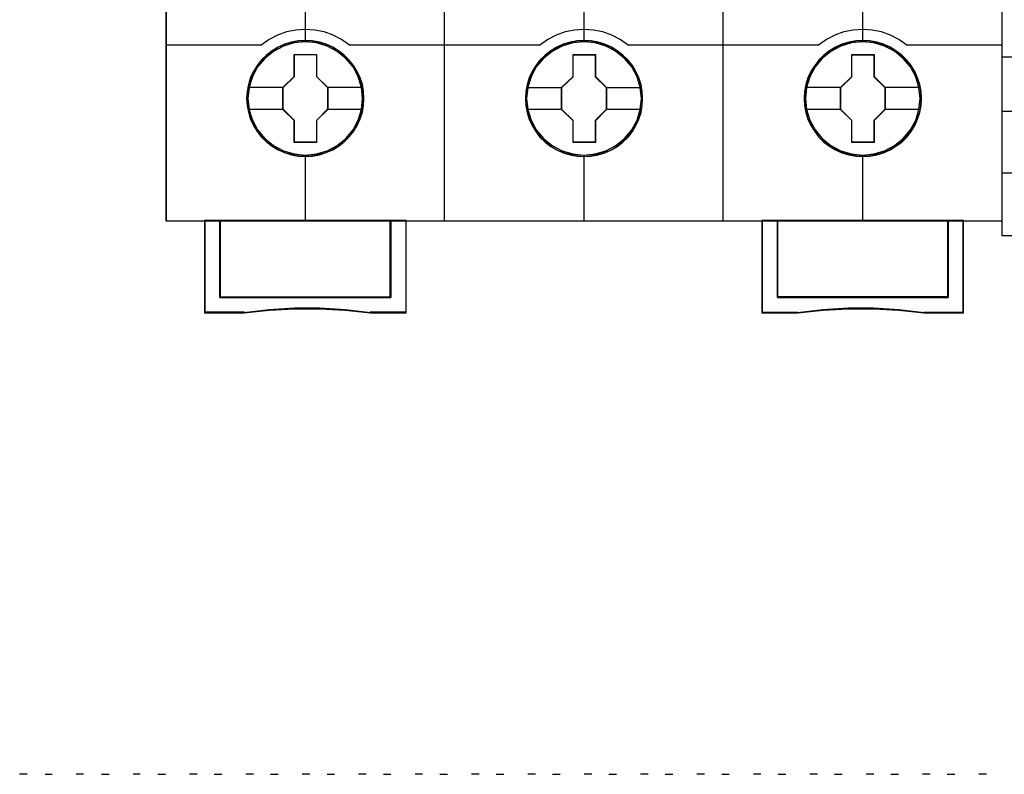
# Model space of a CAD drawing. Header units: millimetres. Extents: x -1290 to 1795, y -4192 to -1311.
# Tile 371 of 656: x 1442 to 1454, y -3700 to -3690. Entities that reach past the tile are written whole.
import ezdxf

# ---------------------------------------------------------------- set-up
doc = ezdxf.new("R2010")
doc.units = ezdxf.units.MM
doc.layers.add('45', color=7, linetype='Continuous')
doc.layers.add('51', color=7, linetype='Continuous')
doc.layers.add('Aparatura', color=7, linetype='Continuous', lineweight=13)
doc.styles.get("Standard").update_dxf_attribs({"font": 'ARIALN.TTF', "width": 0.8})

# ---------------------------------------------------------------- blocks, each defined once
blk = doc.blocks.new('*U212')
at = {"layer": '45', "color": 7}
for points in [[(441.49476, -233.600374), (423.482515, -233.600374), (423.482515, -315.623143), (441.49476, -315.623143), (459.495865, -315.623143), (477.50811, -315.623143), (477.50811, -233.600374), (459.495865, -233.600374), (441.49476, -233.600374)], [(436.278475, -307.712791), (436.256116, -307.260059), (436.183448, -306.812848), (436.026933, -306.3822), (435.848058, -305.968115), (435.613285, -305.576115), (435.333794, -305.228284), (435.003994, -304.908059), (434.635066, -304.632003), (434.266137, -304.389073), (433.83572, -304.201355), (433.405303, -304.074369), (432.946938, -303.991552), (432.494162, -303.969468), (432.035796, -303.991552), (431.594199, -304.074369), (431.147013, -304.201355), (430.733366, -304.389073), (430.342078, -304.632003), (429.984329, -304.908059), (429.648939, -305.228284), (429.386217, -305.576115), (429.140265, -305.968115), (428.939031, -306.3822), (428.821645, -306.812848), (428.732207, -307.260059), (428.698668, -307.712791), (428.732207, -308.160002), (428.821645, -308.601692), (428.939031, -309.03234), (429.140265, -309.446425), (429.386217, -309.838425), (429.648939, -310.197298), (429.984329, -310.517523), (430.342078, -310.793579), (430.733366, -311.025467), (431.147013, -311.207664), (431.594199, -311.345692), (432.035796, -311.43403), (432.494162, -311.456114), (432.946938, -311.43403), (433.405303, -311.345692), (433.83572, -311.207664), (434.266137, -311.025467), (434.635066, -310.793579), (435.003994, -310.517523), (435.333794, -310.197298), (435.613285, -309.838425), (435.848058, -309.446425), (436.026933, -309.03234), (436.183448, -308.601692), (436.256116, -308.160002), (436.278475, -307.712791)], [(436.278475, -307.712791), (436.256116, -307.260059), (436.183448, -306.812848), (436.026933, -306.3822), (435.848058, -305.968115), (435.613285, -305.576115), (435.333794, -305.228284), (435.003994, -304.908059), (434.635066, -304.632003), (434.266137, -304.389073), (433.83572, -304.201355), (433.405303, -304.074369), (432.946938, -303.991552), (432.494162, -303.969468), (432.035796, -303.991552), (431.594199, -304.074369), (431.147013, -304.201355), (430.733366, -304.389073), (430.342078, -304.632003), (429.984329, -304.908059), (429.648939, -305.228284), (429.386217, -305.576115), (429.140265, -305.968115), (428.939031, -306.3822), (428.821645, -306.812848), (428.732207, -307.260059), (428.698668, -307.712791), (428.732207, -308.160002), (428.821645, -308.601692), (428.939031, -309.03234), (429.140265, -309.446425), (429.386217, -309.838425), (429.648939, -310.197298), (429.984329, -310.517523), (430.342078, -310.793579), (430.733366, -311.025467), (431.147013, -311.207664), (431.594199, -311.345692), (432.035796, -311.43403), (432.494162, -311.456114), (432.946938, -311.43403), (433.405303, -311.345692), (433.83572, -311.207664), (434.266137, -311.025467), (434.635066, -310.793579), (435.003994, -310.517523), (435.333794, -310.197298), (435.613285, -309.838425), (435.848058, -309.446425), (436.026933, -309.03234), (436.183448, -308.601692), (436.256116, -308.160002), (436.278475, -307.712791)], [(454.279844, -307.71811), (454.257484, -307.270907), (454.184814, -306.823703), (454.028294, -306.387542), (453.849415, -305.973465), (453.614635, -305.586993), (453.335136, -305.233648), (453.005326, -304.913428), (452.641977, -304.637377), (452.267448, -304.394452), (451.837019, -304.212258), (451.40659, -304.079753), (450.948211, -303.996938), (450.495422, -303.974854), (450.042632, -303.996938), (449.595433, -304.079753), (449.148234, -304.212258), (448.734575, -304.394452), (448.343276, -304.637377), (447.985517, -304.913428), (447.650117, -305.233648), (447.387388, -305.586993), (447.141428, -305.973465), (446.945779, -306.387542), (446.822799, -306.823703), (446.733359, -307.270907), (446.705409, -307.71811), (446.733359, -308.170834), (446.822799, -308.606995), (446.945779, -309.037635), (447.141428, -309.451712), (447.387388, -309.843705), (447.650117, -310.202572), (447.985517, -310.522791), (448.343276, -310.804363), (448.734575, -311.030726), (449.148234, -311.21844), (449.595433, -311.350945), (450.042632, -311.439282), (450.495422, -311.466887), (450.948211, -311.439282), (451.40659, -311.350945), (451.837019, -311.21844), (452.267448, -311.030726), (452.641977, -310.804363), (453.005326, -310.522791), (453.335136, -310.202572), (453.614635, -309.843705), (453.849415, -309.451712), (454.028294, -309.037635), (454.184814, -308.606995), (454.257484, -308.170834), (454.279844, -307.71811)], [(454.279844, -307.71811), (454.257484, -307.270907), (454.184814, -306.823703), (454.028294, -306.387542), (453.849415, -305.973465), (453.614635, -305.586993), (453.335136, -305.233648), (453.005326, -304.913428), (452.641977, -304.637377), (452.267448, -304.394452), (451.837019, -304.212258), (451.40659, -304.079753), (450.948211, -303.996938), (450.495422, -303.974854), (450.042632, -303.996938), (449.595433, -304.079753), (449.148234, -304.212258), (448.734575, -304.394452), (448.343276, -304.637377), (447.985517, -304.913428), (447.650117, -305.233648), (447.387388, -305.586993), (447.141428, -305.973465), (446.945779, -306.387542), (446.822799, -306.823703), (446.733359, -307.270907), (446.705409, -307.71811), (446.733359, -308.170834), (446.822799, -308.606995), (446.945779, -309.037635), (447.141428, -309.451712), (447.387388, -309.843705), (447.650117, -310.202572), (447.985517, -310.522791), (448.343276, -310.804363), (448.734575, -311.030726), (449.148234, -311.21844), (449.595433, -311.350945), (450.042632, -311.439282), (450.495422, -311.466887), (450.948211, -311.439282), (451.40659, -311.350945), (451.837019, -311.21844), (452.267448, -311.030726), (452.641977, -310.804363), (453.005326, -310.522791), (453.335136, -310.202572), (453.614635, -309.843705), (453.849415, -309.451712), (454.028294, -309.037635), (454.184814, -308.606995), (454.257484, -308.170834), (454.279844, -307.71811)], [(472.286585, -307.718177), (472.26422, -307.265445), (472.191535, -306.818234), (472.034983, -306.387586), (471.856066, -305.973501), (471.621238, -305.581501), (471.34168, -305.23367), (471.011803, -304.913445), (470.642787, -304.637389), (470.273771, -304.394459), (469.843253, -304.206741), (469.412734, -304.079755), (468.95426, -303.996938), (468.501377, -303.974854), (468.042903, -303.996938), (467.601202, -304.079755), (467.15391, -304.206741), (466.740165, -304.394459), (466.348785, -304.637389), (465.990952, -304.913445), (465.655483, -305.23367), (465.392699, -305.581501), (465.146688, -305.973501), (464.945407, -306.387586), (464.827993, -306.818234), (464.738534, -307.265445), (464.704987, -307.718177), (464.738534, -308.165388), (464.827993, -308.607078), (464.945407, -309.037726), (465.146688, -309.451811), (465.392699, -309.843811), (465.655483, -310.202684), (465.990952, -310.522909), (466.348785, -310.798965), (466.740165, -311.030853), (467.15391, -311.21305), (467.601202, -311.351078), (468.042903, -311.439416), (468.501377, -311.461501), (468.95426, -311.439416), (469.412734, -311.351078), (469.843253, -311.21305), (470.273771, -311.030853), (470.642787, -310.798965), (471.011803, -310.522909), (471.34168, -310.202684), (471.621238, -309.843811), (471.856066, -309.451811), (472.034983, -309.037726), (472.191535, -308.607078), (472.26422, -308.165388), (472.286585, -307.718177)], [(472.286585, -307.718177), (472.26422, -307.265445), (472.191535, -306.818234), (472.034983, -306.387586), (471.856066, -305.973501), (471.621238, -305.581501), (471.34168, -305.23367), (471.011803, -304.913445), (470.642787, -304.637389), (470.273771, -304.394459), (469.843253, -304.206741), (469.412734, -304.079755), (468.95426, -303.996938), (468.501377, -303.974854), (468.042903, -303.996938), (467.601202, -304.079755), (467.15391, -304.206741), (466.740165, -304.394459), (466.348785, -304.637389), (465.990952, -304.913445), (465.655483, -305.23367), (465.392699, -305.581501), (465.146688, -305.973501), (464.945407, -306.387586), (464.827993, -306.818234), (464.738534, -307.265445), (464.704987, -307.718177), (464.738534, -308.165388), (464.827993, -308.607078), (464.945407, -309.037726), (465.146688, -309.451811), (465.392699, -309.843811), (465.655483, -310.202684), (465.990952, -310.522909), (466.348785, -310.798965), (466.740165, -311.030853), (467.15391, -311.21305), (467.601202, -311.351078), (468.042903, -311.439416), (468.501377, -311.461501), (468.95426, -311.439416), (469.412734, -311.351078), (469.843253, -311.21305), (470.273771, -311.030853), (470.642787, -310.798965), (471.011803, -310.522909), (471.34168, -310.202684), (471.621238, -309.843811), (471.856066, -309.451811), (472.034983, -309.037726), (472.191535, -308.607078), (472.26422, -308.165388), (472.286585, -307.718177)], [(436.262359, -307.712791), (436.24009, -307.262013), (436.167714, -306.816732), (436.011827, -306.387943), (435.833671, -305.975646), (435.599841, -305.585338), (435.321472, -305.239009), (434.992997, -304.920166), (434.62555, -304.645301), (434.258103, -304.40342), (433.829415, -304.216512), (433.400726, -304.090075), (432.944201, -304.007615), (432.493244, -303.985626), (432.036719, -304.007615), (431.596896, -304.090075), (431.151505, -304.216512), (430.739519, -304.40342), (430.349803, -304.645301), (429.993491, -304.920166), (429.659448, -305.239009), (429.397781, -305.585338), (429.152817, -305.975646), (428.952391, -306.387943), (428.835476, -306.816732), (428.746398, -307.262013), (428.712994, -307.712791), (428.746398, -308.158072), (428.835476, -308.597855), (428.952391, -309.026644), (429.152817, -309.438941), (429.397781, -309.829249), (429.659448, -310.186573), (429.993491, -310.505416), (430.349803, -310.780281), (430.739519, -311.011167), (431.151505, -311.192578), (431.596896, -311.33001), (432.036719, -311.417967), (432.493244, -311.439956), (432.944201, -311.417967), (433.400726, -311.33001), (433.829415, -311.192578), (434.258103, -311.011167), (434.62555, -310.780281), (434.992997, -310.505416), (435.321472, -310.186573), (435.599841, -309.829249), (435.833671, -309.438941), (436.011827, -309.026644), (436.167714, -308.597855), (436.24009, -308.158072), (436.262359, -307.712791)], [(454.263728, -307.719019), (454.241458, -307.273637), (454.16908, -306.828256), (454.013189, -306.393872), (453.835029, -305.981482), (453.601193, -305.596584), (453.322817, -305.244678), (452.994333, -304.925763), (452.632444, -304.650836), (452.25942, -304.408901), (451.83072, -304.227449), (451.402021, -304.095484), (450.945484, -304.013006), (450.494515, -303.991012), (450.043546, -304.013006), (449.598144, -304.095484), (449.152742, -304.227449), (448.740745, -304.408901), (448.351019, -304.650836), (447.994697, -304.925763), (447.660646, -305.244678), (447.398972, -305.596584), (447.154001, -305.981482), (446.959138, -306.393872), (446.836652, -306.828256), (446.747572, -307.273637), (446.719734, -307.719019), (446.747572, -308.169898), (446.836652, -308.604283), (446.959138, -309.033168), (447.154001, -309.445559), (447.398972, -309.835955), (447.660646, -310.193359), (447.994697, -310.512274), (448.351019, -310.7927), (448.740745, -311.01814), (449.152742, -311.20509), (449.598144, -311.337055), (450.043546, -311.425031), (450.494515, -311.452524), (450.945484, -311.425031), (451.402021, -311.337055), (451.83072, -311.20509), (452.25942, -311.01814), (452.632444, -310.7927), (452.994333, -310.512274), (453.322817, -310.193359), (453.601193, -309.835955), (453.835029, -309.445559), (454.013189, -309.033168), (454.16908, -308.604283), (454.241458, -308.169898), (454.263728, -307.719019)], [(472.270469, -307.718177), (472.248199, -307.267399), (472.175823, -306.822118), (472.019937, -306.393329), (471.841781, -305.981032), (471.607951, -305.590724), (471.329582, -305.244395), (471.001106, -304.925552), (470.633659, -304.650687), (470.266212, -304.408806), (469.837524, -304.221898), (469.408836, -304.095461), (468.952311, -304.013001), (468.501353, -303.991012), (468.044828, -304.013001), (467.605005, -304.095461), (467.159615, -304.221898), (466.747629, -304.408806), (466.357913, -304.650687), (466.0016, -304.925552), (465.667558, -305.244395), (465.405891, -305.590724), (465.160926, -305.981032), (464.960501, -306.393329), (464.843586, -306.822118), (464.754508, -307.267399), (464.721103, -307.718177), (464.754508, -308.163458), (464.843586, -308.603241), (464.960501, -309.03203), (465.160926, -309.444327), (465.405891, -309.834635), (465.667558, -310.191959), (466.0016, -310.510802), (466.357913, -310.785667), (466.747629, -311.016553), (467.159615, -311.197964), (467.605005, -311.335396), (468.044828, -311.423353), (468.501353, -311.445342), (468.952311, -311.423353), (469.408836, -311.335396), (469.837524, -311.197964), (470.266212, -311.016553), (470.633659, -310.785667), (471.001106, -310.510802), (471.329582, -310.191959), (471.607951, -309.834635), (471.841781, -309.444327), (472.019937, -309.03203), (472.175823, -308.603241), (472.248199, -308.163458), (472.270469, -307.718177)], [(431.778525, -304.865352), (433.220629, -304.865352), (433.220629, -306.291944), (433.941681, -306.994181), (433.941681, -308.415243), (433.220629, -309.134069), (433.220629, -310.544072), (431.778525, -310.544072), (431.778525, -309.134069), (431.046206, -308.415243), (431.046206, -306.994181), (431.778525, -306.291944), (431.778525, -304.865352)], [(431.778525, -304.865352), (433.220629, -304.865352), (433.220629, -304.865352), (433.220629, -306.291944), (433.220629, -306.291944), (433.941681, -306.994181), (433.941681, -306.994181), (433.941681, -308.415243), (433.941681, -308.415243), (433.220629, -309.134069), (433.220629, -309.134069), (433.220629, -310.544072), (433.220629, -310.544072), (431.778525, -310.544072), (431.778525, -310.544072), (431.778525, -309.134069), (431.778525, -309.134069), (431.046206, -308.415243), (431.046206, -308.415243), (431.046206, -306.994181), (431.046206, -306.994181), (431.778525, -306.291944), (431.778525, -306.291944), (431.778525, -304.865352), (431.778525, -304.865352)], [(431.786488, -304.88151), (433.21254, -304.88151), (433.21254, -306.299983), (433.925565, -306.998224), (433.925565, -308.4112), (433.21254, -309.125934), (433.21254, -310.527914), (431.786488, -310.527914), (431.786488, -309.125934), (431.062322, -308.4112), (431.062322, -306.998224), (431.786488, -306.299983), (431.786488, -304.88151)], [(449.78507, -304.876124), (451.226283, -304.876124), (451.226283, -306.297186), (451.941259, -307.004953), (451.941259, -308.426015), (451.226283, -309.144841), (451.226283, -310.554844), (449.78507, -310.554844), (449.78507, -309.144841), (449.047575, -308.426015), (449.047575, -307.004953), (449.78507, -306.297186), (449.78507, -304.876124)], [(449.78507, -304.876124), (451.226283, -304.876124), (451.226283, -304.876124), (451.226283, -306.297186), (451.226283, -306.297186), (451.941259, -307.004953), (451.941259, -307.004953), (451.941259, -308.426015), (451.941259, -308.426015), (451.226283, -309.144841), (451.226283, -309.144841), (451.226283, -310.554844), (451.226283, -310.554844), (449.78507, -310.554844), (449.78507, -310.554844), (449.78507, -309.144841), (449.78507, -309.144841), (449.047575, -308.426015), (449.047575, -308.426015), (449.047575, -307.004953), (449.047575, -307.004953), (449.78507, -306.297186), (449.78507, -306.297186), (449.78507, -304.876124), (449.78507, -304.876124)], [(449.793428, -304.892282), (451.219479, -304.892282), (451.219479, -306.305258), (451.926934, -307.008996), (451.926934, -308.421972), (451.219479, -309.136707), (451.219479, -310.538686), (449.793428, -310.538686), (449.793428, -309.136707), (449.063691, -308.421972), (449.063691, -307.008996), (449.793428, -306.305258), (449.793428, -304.892282)], [(467.786181, -304.876124), (469.227394, -304.876124), (469.227394, -306.297222), (469.948, -306.999477), (469.948, -308.420575), (469.227394, -309.139419), (469.227394, -310.549458), (467.786181, -310.549458), (467.786181, -309.139419), (467.054316, -308.420575), (467.054316, -306.999477), (467.786181, -306.297222), (467.786181, -304.876124)], [(467.786181, -304.876124), (469.227394, -304.876124), (469.227394, -304.876124), (469.227394, -306.297222), (469.227394, -306.297222), (469.948, -306.999477), (469.948, -306.999477), (469.948, -308.420575), (469.948, -308.420575), (469.227394, -309.139419), (469.227394, -309.139419), (469.227394, -310.549458), (469.227394, -310.549458), (467.786181, -310.549458), (467.786181, -310.549458), (467.786181, -309.139419), (467.786181, -309.139419), (467.054316, -308.420575), (467.054316, -308.420575), (467.054316, -306.999477), (467.054316, -306.999477), (467.786181, -306.297222), (467.786181, -306.297222), (467.786181, -304.876124), (467.786181, -304.876124)], [(467.794598, -304.892282), (469.220649, -304.892282), (469.220649, -306.305286), (469.933675, -307.00354), (469.933675, -308.416544), (469.220649, -309.131293), (469.220649, -310.5333), (467.794598, -310.5333), (467.794598, -309.131293), (467.070431, -308.416544), (467.070431, -307.00354), (467.794598, -306.305286), (467.794598, -304.892282)], [(438.006628, -320.554529), (426.980843, -320.554529), (426.980843, -315.590826), (425.98763, -315.590826), (425.98763, -321.555009), (428.537622, -321.555009), (430.161358, -321.378128), (431.796254, -321.289688), (433.431151, -321.289688), (435.060467, -321.378128), (436.695363, -321.555009), (439.011001, -321.555009), (439.011001, -315.590826), (438.006628, -315.590826), (438.006628, -320.554529)], [(438.01003, -320.558584), (438.01003, -315.590826), (432.493944, -315.590826), (426.977857, -315.590826), (426.977857, -320.558584), (438.01003, -320.558584)], [(461.977833, -315.590826), (461.977833, -321.555009), (464.293789, -321.555009), (465.92891, -321.378128), (467.558451, -321.289688), (469.193572, -321.289688), (470.828693, -321.378128), (472.452653, -321.555009), (475.002995, -321.555009), (475.002995, -315.590826), (474.009645, -315.590826), (474.009645, -320.554529), (462.982344, -320.554529), (462.982344, -315.590826), (461.977833, -315.590826)], [(468.496681, -315.590826), (462.980595, -315.590826), (462.980595, -320.558584), (474.012768, -320.558584), (474.012768, -315.590826), (468.496681, -315.590826)]]:
    blk.add_lwpolyline(points, close=True, dxfattribs=at)
at = {"layer": '45', "color": 139}
for points in [[(441.49476, -233.600374), (423.482515, -233.600374), (423.482515, -315.623143), (441.49476, -315.623143), (459.495865, -315.623143), (477.50811, -315.623143), (477.50811, -233.600374), (459.495865, -233.600374), (441.49476, -233.600374)], [(441.50013, -233.616532), (423.498631, -233.616532), (423.498631, -315.606984), (441.50013, -315.606984), (459.490495, -315.606984), (477.491994, -315.606984), (477.491994, -233.616532), (459.490495, -233.616532), (441.50013, -233.616532)], [(436.196105, -307.707337), (436.123406, -306.989559), (435.916494, -306.31043), (435.575368, -305.675473), (435.116806, -305.117814), (434.551992, -304.665062), (433.908886, -304.328258), (433.209858, -304.112925), (432.488462, -304.046668), (431.767065, -304.112925), (431.079221, -304.328258), (430.436116, -304.665062), (429.871301, -305.117814), (429.412739, -305.675473), (429.071614, -306.31043), (428.853517, -306.989559), (428.78641, -307.707337), (428.853517, -308.425116), (429.071614, -309.109766), (429.412739, -309.739202), (429.871301, -310.296861), (430.436116, -310.749613), (431.079221, -311.086417), (431.767065, -311.296229), (432.488462, -311.373528), (433.209858, -311.296229), (433.908886, -311.086417), (434.551992, -310.749613), (435.116806, -310.296861), (435.575368, -309.739202), (435.916494, -309.109766), (436.123406, -308.425116), (436.196105, -307.707337)], [(436.201477, -307.712791), (436.12878, -306.995), (435.921874, -306.310337), (435.575167, -305.675367), (435.111026, -305.12322), (434.557413, -304.670459), (433.914326, -304.328128), (433.215319, -304.118312), (432.493944, -304.052054), (431.772568, -304.118312), (431.073561, -304.328128), (430.436067, -304.670459), (429.876861, -305.12322), (429.407128, -305.675367), (429.066013, -306.310337), (428.859107, -306.995), (428.78641, -307.712791), (428.859107, -308.425061), (429.066013, -309.115245), (429.407128, -309.744693), (429.876861, -310.296841), (430.436067, -310.749601), (431.073561, -311.091933), (431.772568, -311.301749), (432.493944, -311.373528), (433.215319, -311.301749), (433.914326, -311.091933), (434.557413, -310.749601), (435.111026, -310.296841), (435.575167, -309.744693), (435.921874, -309.115245), (436.12878, -308.425061), (436.201477, -307.712791)], [(454.202846, -307.707337), (454.124557, -306.989559), (453.917651, -306.31043), (453.576536, -305.675473), (453.117987, -305.117814), (452.553189, -304.665062), (451.910103, -304.328258), (451.216688, -304.112925), (450.48972, -304.046668), (449.768345, -304.112925), (449.080522, -304.328258), (448.437436, -304.665062), (447.872638, -305.117814), (447.414089, -305.675473), (447.072974, -306.31043), (446.860476, -306.989559), (446.787779, -307.707337), (446.860476, -308.425116), (447.072974, -309.109766), (447.414089, -309.739202), (447.872638, -310.296861), (448.437436, -310.749613), (449.080522, -311.086417), (449.768345, -311.296229), (450.48972, -311.373528), (451.216688, -311.296229), (451.910103, -311.086417), (452.553189, -310.749613), (453.117987, -310.296861), (453.576536, -309.739202), (453.917651, -309.109766), (454.124557, -308.425116), (454.202846, -307.707337)], [(454.202846, -307.712791), (454.130149, -306.995), (453.923243, -306.310337), (453.576536, -305.675367), (453.112395, -305.12322), (452.558781, -304.670459), (451.915695, -304.328128), (451.216688, -304.118312), (450.495312, -304.052054), (449.773937, -304.118312), (449.07493, -304.328128), (448.437436, -304.670459), (447.87823, -305.12322), (447.414089, -305.675367), (447.067382, -306.310337), (446.860476, -306.995), (446.787779, -307.712791), (446.860476, -308.425061), (447.067382, -309.115245), (447.414089, -309.744693), (447.87823, -310.296841), (448.437436, -310.749601), (449.07493, -311.091933), (449.773937, -311.301749), (450.495312, -311.373528), (451.216688, -311.301749), (451.915695, -311.091933), (452.558781, -310.749601), (453.112395, -310.296841), (453.576536, -309.744693), (453.923243, -309.115245), (454.130149, -308.425061), (454.202846, -307.712791)], [(472.202424, -307.712791), (472.129745, -306.995), (471.922889, -306.310337), (471.581856, -305.675367), (471.112236, -305.12322), (470.558757, -304.670459), (469.915825, -304.328128), (469.216987, -304.118312), (468.495786, -304.052054), (467.774585, -304.118312), (467.075747, -304.328128), (466.438406, -304.670459), (465.879336, -305.12322), (465.415307, -305.675367), (465.068683, -306.310337), (464.861827, -306.995), (464.789148, -307.712791), (464.861827, -308.425061), (465.068683, -309.115245), (465.415307, -309.744693), (465.879336, -310.296841), (466.438406, -310.749601), (467.075747, -311.091933), (467.774585, -311.301749), (468.495786, -311.373528), (469.216987, -311.301749), (469.915825, -311.091933), (470.558757, -310.749601), (471.112236, -310.296841), (471.581856, -309.744693), (471.922889, -309.115245), (472.129745, -308.425061), (472.202424, -307.712791)], [(472.202424, -307.707337), (472.124152, -306.989559), (471.91729, -306.31043), (471.576247, -305.675473), (471.117795, -305.117814), (470.553117, -304.665062), (469.910167, -304.328258), (469.216899, -304.112925), (468.495677, -304.046668), (467.768863, -304.112925), (467.081186, -304.328258), (466.438236, -304.665062), (465.873558, -305.117814), (465.415106, -305.675473), (465.074063, -306.31043), (464.86161, -306.989559), (464.79452, -307.707337), (464.86161, -308.425116), (465.074063, -309.109766), (465.415106, -309.739202), (465.873558, -310.296861), (466.438236, -310.749613), (467.081186, -311.086417), (467.768863, -311.296229), (468.495677, -311.373528), (469.216899, -311.296229), (469.910167, -311.086417), (470.553117, -310.749613), (471.117795, -310.296861), (471.576247, -309.739202), (471.91729, -309.109766), (472.124152, -308.425116), (472.202424, -307.707337)]]:
    blk.add_lwpolyline(points, close=True, dxfattribs=at)
for points in [[(441.483884, -315.623143), (441.483884, -269.886374)], [(459.472718, -315.623143), (459.472718, -269.886374)], [(432.476932, -296.823939), (432.476932, -304.068212)], [(450.478301, -296.823939), (450.478301, -304.068212)], [(468.47967, -296.823939), (468.47967, -304.068212)], [(435.343757, -304.271088), (434.834242, -303.907867), (434.291132, -303.6241), (433.714428, -303.414113), (433.109728, -303.294931), (432.49383, -303.249529), (431.877932, -303.294931), (431.278832, -303.414113), (430.696528, -303.6241), (430.153418, -303.907867), (429.649502, -304.271088)], [(453.339754, -304.271088), (452.835818, -303.907867), (452.292686, -303.6241), (451.71036, -303.414113), (451.111235, -303.294931), (450.495312, -303.249529), (449.87939, -303.294931), (449.280265, -303.414113), (448.697939, -303.6241), (448.154807, -303.907867), (447.650871, -304.271088)], [(471.341123, -304.271088), (470.837207, -303.907867), (470.288498, -303.6241), (469.711793, -303.414113), (469.112693, -303.294931), (468.496795, -303.249529), (467.880897, -303.294931), (467.276197, -303.414113), (466.699493, -303.6241), (466.156383, -303.907867), (465.646867, -304.271088)], [(423.482515, -304.238772), (429.683524, -304.238772)], [(435.309735, -304.238772), (441.516116, -304.238772)], [(441.483884, -304.238772), (447.683102, -304.238772)], [(453.305732, -304.238772), (459.506741, -304.238772)], [(459.472718, -304.238772), (465.679099, -304.238772)], [(471.307101, -304.238772), (477.50811, -304.238772)], [(432.476932, -311.351984), (432.476932, -315.623143)], [(450.478301, -311.351984), (450.478301, -315.623143)], [(468.47967, -311.351984), (468.47967, -315.623143)], [(425.98763, -315.590826), (425.98763, -321.555009)], [(432.510955, -315.590826), (425.98763, -315.590826)], [(426.977857, -315.590826), (426.977857, -320.558584)], [(437.976008, -320.558584), (437.976008, -315.590826)], [(438.97877, -315.590826), (438.97877, -321.555009)], [(461.977833, -315.590826), (461.977833, -321.555009)], [(462.980595, -320.558584), (462.980595, -315.590826)], [(473.978745, -315.590826), (473.978745, -320.558584)], [(474.970764, -315.590826), (474.970764, -321.555009)], [(426.977857, -320.526268), (438.01003, -320.526268)], [(474.012768, -320.526268), (462.980595, -320.526268)], [(428.56437, -321.520897), (425.98763, -321.520897)], [(436.701067, -321.555009), (435.06357, -321.357519), (433.431662, -321.258774), (431.794165, -321.258774), (430.156667, -321.357519), (428.530348, -321.555009)], [(439.011001, -321.520897), (436.668836, -321.520897)], [(461.977833, -321.520897), (464.321789, -321.520897)], [(472.458487, -321.555009), (470.832167, -321.357519), (469.19467, -321.258774), (467.557172, -321.258774), (465.925264, -321.357519), (464.287767, -321.555009)], [(472.426255, -321.520897), (475.002995, -321.520897)]]:
    blk.add_lwpolyline(points, dxfattribs=at)
at = {"layer": '45', "color": 59}
blk.add_lwpolyline([(441.483884, -315.623143), (441.483884, -269.886374)], dxfattribs=at)
at = {"layer": '45', "color": 7}
for points in [[(428.770294, -306.98208), (431.080228, -306.98208)], [(433.907659, -306.98208), (436.206849, -306.98208)], [(446.777035, -306.992852), (449.081597, -306.992852)], [(451.909028, -306.992852), (454.208218, -306.992852)], [(464.778404, -306.987466), (467.088338, -306.987466)], [(469.915769, -306.987466), (472.214959, -306.987466)], [(428.770294, -308.395027), (431.080228, -308.395027)], [(433.907659, -308.395027), (436.206849, -308.395027)], [(446.777035, -308.4058), (449.081597, -308.4058)], [(451.909028, -308.4058), (454.208218, -308.4058)], [(464.778404, -308.400414), (467.088338, -308.400414)], [(469.915769, -308.400414), (472.214959, -308.400414)]]:
    blk.add_lwpolyline(points, dxfattribs=at)
at = {"layer": '45', "color": 59}
for points in [[(438.006628, -320.554529), (426.980843, -320.554529), (426.980843, -315.590826), (425.98763, -315.590826), (425.98763, -321.555009), (428.537622, -321.555009), (430.161358, -321.378128), (431.796254, -321.289688), (433.431151, -321.289688), (435.060467, -321.378128), (436.695363, -321.555009), (439.011001, -321.555009), (439.011001, -315.590826), (438.006628, -315.590826), (438.006628, -320.554529)], [(437.994513, -320.543491), (426.992983, -320.543491), (426.992983, -315.605189), (426.001955, -315.605189), (426.001955, -321.53885), (428.546337, -321.53885), (430.166501, -321.362875), (431.797801, -321.274888), (433.429101, -321.274888), (435.054833, -321.362875), (436.686132, -321.53885), (438.996676, -321.53885), (438.996676, -315.605189), (437.994513, -315.605189), (437.994513, -320.543491)], [(438.01003, -320.558584), (438.01003, -315.590826), (432.493944, -315.590826), (426.977857, -315.590826), (426.977857, -320.558584), (438.01003, -320.558584)], [(437.993914, -320.544221), (437.993914, -315.605189), (432.493944, -315.605189), (426.993973, -315.605189), (426.993973, -320.544221), (437.993914, -320.544221)], [(461.977833, -315.590826), (461.977833, -321.555009), (464.293789, -321.555009), (465.92891, -321.378128), (467.558451, -321.289688), (469.193572, -321.289688), (470.828693, -321.378128), (472.452653, -321.555009), (475.002995, -321.555009), (475.002995, -315.590826), (474.009645, -315.590826), (474.009645, -320.554529), (462.982344, -320.554529), (462.982344, -315.590826), (461.977833, -315.590826)], [(461.993949, -315.605189), (461.993949, -321.53885), (464.304174, -321.53885), (465.935249, -321.362875), (467.560757, -321.274888), (469.191832, -321.274888), (470.822907, -321.362875), (472.442848, -321.53885), (474.986879, -321.53885), (474.986879, -315.605189), (473.995988, -315.605189), (473.995988, -320.543491), (462.995974, -320.543491), (462.995974, -315.605189), (461.993949, -315.605189)], [(468.496681, -315.590826), (462.980595, -315.590826), (462.980595, -320.558584), (474.012768, -320.558584), (474.012768, -315.590826), (468.496681, -315.590826)], [(468.496681, -315.605189), (462.996711, -315.605189), (462.996711, -320.544221), (473.996652, -320.544221), (473.996652, -315.605189), (468.496681, -315.605189)]]:
    blk.add_lwpolyline(points, close=True, dxfattribs=at)
blk = doc.blocks.new('*U214')
at = {"layer": '45', "color": 7}
for points in [[(495.462922, -233.600374), (486.469309, -233.600374), (486.469309, -233.600374), (477.470506, -233.600374), (477.470506, -233.600374), (477.470506, -316.556729), (477.470506, -316.556729), (486.469309, -316.556729), (486.469309, -316.556729), (495.462922, -316.556729), (495.462922, -316.556729), (495.462922, -233.600374), (495.462922, -233.600374)], [(495.45934, -233.603965), (486.469308, -233.603965), (477.474087, -233.603965), (477.474087, -316.553139), (486.469308, -316.553139), (495.45934, -316.553139), (495.45934, -233.603965)], [(495.46346, -241.590337), (486.464923, -241.590337), (486.480501, -241.5592), (486.480501, -251.035056), (486.464923, -251.097329), (486.854358, -251.138844), (487.212638, -251.294526), (487.524185, -251.528049), (487.768231, -251.839414), (487.91362, -252.207862), (487.970737, -252.597067), (487.965545, -252.586688), (493.962839, -252.586688), (493.968031, -252.597067), (494.014763, -252.207862), (494.170537, -251.839414), (494.404198, -251.528049), (494.715746, -251.294526), (495.08441, -251.138844), (495.46346, -251.097329), (495.479037, -251.035056), (495.479037, -241.5592), (495.46346, -241.590337)], [(495.458104, -241.593907), (486.468504, -241.593907), (486.484066, -241.562791), (486.484066, -251.032481), (486.468504, -251.094714), (486.857552, -251.136202), (487.215476, -251.291783), (487.526715, -251.525154), (487.770518, -251.836316), (487.915763, -252.204524), (487.972823, -252.593476), (487.967636, -252.583104), (493.958973, -252.583104), (493.96416, -252.593476), (494.010846, -252.204524), (494.166465, -251.836316), (494.399893, -251.525154), (494.711132, -251.291783), (495.07943, -251.136202), (495.458104, -251.094714), (495.473666, -251.032481), (495.473666, -241.562791), (495.458104, -241.593907)], [(492.159179, -269.577572), (492.968551, -269.577572), (492.968551, -269.577572), (492.968551, -274.575851), (492.968551, -274.575851), (492.159179, -274.575851), (492.159179, -274.575851), (492.159179, -269.577572), (492.159179, -269.577572)], [(492.164551, -269.582958), (492.96497, -269.582958), (492.96497, -274.57226), (492.164551, -274.57226), (492.164551, -269.582958)], [(492.809184, -274.172173), (492.777959, -274.05255), (492.68949, -273.964133), (492.564592, -273.927727), (492.444899, -273.964133), (492.340818, -274.05255), (492.309593, -274.172173), (492.340818, -274.307399), (492.444899, -274.395815), (492.564592, -274.432222), (492.68949, -274.395815), (492.777959, -274.307399), (492.809184, -274.172173)], [(490.965551, -282.570584), (481.973249, -282.570584), (481.973249, -282.570584), (481.661737, -282.617348), (481.381377, -282.762833), (481.158127, -282.986258), (481.017947, -283.261641), (480.97122, -283.563004), (480.97122, -283.563004), (480.97122, -286.571438), (480.97122, -286.571438), (481.017947, -286.883193), (481.158127, -287.163773), (481.381377, -287.387197), (481.661737, -287.532683), (481.973249, -287.57425), (481.973249, -287.57425), (490.965551, -287.57425), (490.965551, -287.57425), (491.282254, -287.532683), (491.557423, -287.387197), (491.780673, -287.163773), (491.926045, -286.883193), (491.96758, -286.571438), (491.96758, -286.571438), (491.96758, -283.563004), (491.96758, -283.563004), (491.926045, -283.261641), (491.780673, -282.986258), (491.557423, -282.762833), (491.282254, -282.617348), (490.965551, -282.570584), (490.965551, -282.570584)], [(490.961158, -282.575971), (481.977642, -282.575971), (481.666435, -282.62265), (481.386348, -282.767874), (481.163316, -282.990898), (481.023273, -283.265787), (480.976592, -283.56661), (480.976592, -286.569647), (481.023273, -286.880842), (481.163316, -287.160918), (481.386348, -287.383942), (481.666435, -287.529166), (481.977642, -287.570659), (490.961158, -287.570659), (491.277552, -287.529166), (491.552452, -287.383942), (491.775483, -287.160918), (491.920714, -286.880842), (491.962208, -286.569647), (491.962208, -283.56661), (491.920714, -283.265787), (491.775483, -282.990898), (491.552452, -282.767874), (491.277552, -282.62265), (490.961158, -282.575971)], [(494.970494, -294.319325), (493.460979, -293.053685), (493.460979, -293.053685), (493.460979, -293.449523), (493.460979, -293.449523), (494.500403, -294.319325), (494.500403, -294.319325), (493.460979, -295.189126), (493.460979, -295.189126), (493.460979, -295.579755), (493.460979, -295.579755), (494.970494, -294.319325), (494.970494, -294.319325)], [(494.966913, -294.319313), (493.466351, -293.059071), (493.466351, -293.453221), (494.49961, -294.319313), (493.466351, -295.185406), (493.466351, -295.574369), (494.966913, -294.319313)], [(477.971887, -294.059086), (477.971887, -294.563582), (492.96497, -294.563582), (492.96497, -294.059086), (477.971887, -294.059086)], [(486.464923, -299.059689), (486.854335, -299.007791), (487.212593, -298.862477), (487.524122, -298.618557), (487.768153, -298.30717), (487.913533, -297.949074), (487.970647, -297.55984), (487.955071, -297.55465), (493.988351, -297.55465), (493.967582, -297.55984), (494.014311, -297.949074), (494.170076, -298.30717), (494.403723, -298.618557), (494.715252, -298.862477), (495.083895, -299.007791), (495.462922, -299.059689), (495.462922, -299.059689), (495.462922, -308.567382), (495.462922, -308.567382), (486.464923, -308.567382), (486.464923, -308.567382), (486.464923, -299.059689), (486.464923, -299.059689)], [(486.468504, -299.063848), (486.857606, -299.011993), (487.215579, -298.866797), (487.52686, -298.623076), (487.770697, -298.311942), (487.915962, -297.954139), (487.97303, -297.565222), (487.957466, -297.560036), (493.985943, -297.560036), (493.965191, -297.565222), (494.011883, -297.954139), (494.167524, -298.311942), (494.400985, -298.623076), (494.712266, -298.866797), (495.080615, -299.011993), (495.45934, -299.063848), (495.45934, -308.563791), (486.468504, -308.563791), (486.468504, -299.063848)], [(484.975105, -301.064384), (484.917956, -300.477519), (484.751705, -299.906235), (484.471156, -299.397272), (484.091895, -298.940245), (483.634704, -298.56112), (483.12556, -298.280671), (482.554071, -298.114479), (481.977387, -298.057351), (481.385116, -298.114479), (480.818823, -298.280671), (480.304483, -298.56112), (479.847292, -298.940245), (479.473226, -299.397272), (479.192677, -299.906235), (479.026426, -300.477519), (478.969277, -301.064384), (479.026426, -301.646056), (479.192677, -302.212147), (479.473226, -302.726303), (479.847292, -303.18333), (480.304483, -303.562455), (480.818823, -303.837711), (481.385116, -304.003903), (481.977387, -304.061031), (482.554071, -304.003903), (483.12556, -303.837711), (483.634704, -303.562455), (484.091895, -303.18333), (484.471156, -302.726303), (484.751705, -302.212147), (484.917956, -301.646056), (484.975105, -301.064384)], [(493.969523, -301.064384), (493.917571, -300.477519), (493.735738, -299.906235), (493.460393, -299.397272), (493.091534, -298.940245), (492.634356, -298.56112), (492.109641, -298.280671), (491.553754, -298.114479), (490.961502, -298.057351), (490.384834, -298.114479), (489.818558, -298.280671), (489.293842, -298.56112), (488.847055, -298.940245), (488.467805, -299.397272), (488.19246, -299.906235), (488.021018, -300.477519), (487.969066, -301.064384), (488.021018, -301.646056), (488.19246, -302.212147), (488.467805, -302.726303), (488.847055, -303.18333), (489.293842, -303.562455), (489.818558, -303.837711), (490.384834, -304.003903), (490.961502, -304.061031), (491.553754, -304.003903), (492.109641, -303.837711), (492.634356, -303.562455), (493.091534, -303.18333), (493.460393, -302.726303), (493.735738, -302.212147), (493.917571, -301.646056), (493.969523, -301.064384)], [(484.471934, -301.064482), (484.404373, -300.508519), (484.227676, -299.97334), (483.926252, -299.505708), (483.536479, -299.105622), (483.058358, -298.804259), (482.52307, -298.627598), (481.977388, -298.560051), (481.421312, -298.627598), (480.886025, -298.804259), (480.407903, -299.105622), (480.018131, -299.505708), (479.716706, -299.97334), (479.534812, -300.508519), (479.472449, -301.064482), (479.534812, -301.625641), (479.716706, -302.145232), (480.018131, -302.628452), (480.407903, -303.018146), (480.886025, -303.319509), (481.421312, -303.506562), (481.977388, -303.563717), (482.52307, -303.506562), (483.058358, -303.319509), (483.536479, -303.018146), (483.926252, -302.628452), (484.227676, -302.145232), (484.404373, -301.625641), (484.471934, -301.064482)], [(493.471723, -301.064482), (493.40416, -300.508519), (493.227457, -299.97334), (492.926022, -299.505708), (492.525841, -299.105622), (492.058098, -298.804259), (491.522791, -298.627598), (490.961499, -298.560051), (490.405403, -298.627598), (489.880491, -298.804259), (489.402353, -299.105622), (489.012567, -299.505708), (488.711132, -299.97334), (488.524035, -300.508519), (488.466866, -301.064482), (488.524035, -301.625641), (488.711132, -302.145232), (489.012567, -302.628452), (489.402353, -303.018146), (489.880491, -303.319509), (490.405403, -303.506562), (490.961499, -303.563717), (491.522791, -303.506562), (492.058098, -303.319509), (492.525841, -303.018146), (492.926022, -302.628452), (493.227457, -302.145232), (493.40416, -301.625641), (493.471723, -301.064482)], [(493.466351, -301.065375), (493.398909, -300.510409), (493.222522, -299.97619), (492.921626, -299.509397), (492.522161, -299.110029), (492.055255, -298.809207), (491.520906, -298.632863), (490.960617, -298.565437), (490.405517, -298.632863), (489.881544, -298.809207), (489.404261, -299.110029), (489.015172, -299.509397), (488.714276, -299.97619), (488.527514, -300.510409), (488.470447, -301.065375), (488.527514, -301.625527), (488.714276, -302.144186), (489.015172, -302.626539), (489.404261, -303.015534), (489.881544, -303.316356), (490.405517, -303.503073), (490.960617, -303.560126), (491.520906, -303.503073), (492.055255, -303.316356), (492.522161, -303.015534), (492.921626, -302.626539), (493.222522, -302.144186), (493.398909, -301.625527), (493.466351, -301.065375)], [(490.617335, -299.561861), (490.617335, -300.565943), (490.622547, -300.560741), (489.856408, -300.560741), (489.856408, -300.565943), (489.856408, -301.570025), (489.856408, -301.564822), (490.617335, -301.564822), (490.617335, -301.570025), (490.617335, -302.563702), (490.617335, -302.563702), (491.320933, -302.563702), (491.320933, -302.563702), (491.320933, -301.570025), (491.320933, -301.564822), (492.066225, -301.564822), (492.071437, -301.570025), (492.071437, -300.565943), (492.066225, -300.560741), (491.320933, -300.560741), (491.320933, -300.565943), (491.320933, -299.561861), (491.320933, -299.561861), (490.617335, -299.561861), (490.617335, -299.561861)], [(490.617841, -299.565452), (490.617841, -300.566531), (490.623032, -300.561344), (489.859989, -300.561344), (489.859989, -300.566531), (489.859989, -301.56761), (489.859989, -301.562423), (490.617841, -301.562423), (490.617841, -301.56761), (490.617841, -302.558316), (491.318595, -302.558316), (491.318595, -301.56761), (491.318595, -301.562423), (492.060875, -301.562423), (492.066065, -301.56761), (492.066065, -300.566531), (492.060875, -300.561344), (491.318595, -300.561344), (491.318595, -300.566531), (491.318595, -299.565452), (490.617841, -299.565452)], [(488.513423, -308.55661), (488.690129, -309.104078), (488.981175, -309.583764), (489.381362, -309.995669), (489.859508, -310.308508), (490.394824, -310.501425), (490.961324, -310.569207), (491.53302, -310.501425), (492.068336, -310.308508), (492.546483, -309.995669), (492.94667, -309.583764), (493.237716, -309.104078), (493.414422, -308.55661), (492.967459, -308.55661), (492.567272, -308.978942), (492.089125, -309.291781), (491.543415, -309.495127), (490.961324, -309.562908), (490.394824, -309.495127), (489.849114, -309.291781), (489.360573, -308.978942), (488.960386, -308.55661), (488.513423, -308.55661)], [(488.517004, -308.561996), (488.693452, -309.106534), (488.984072, -309.583653), (489.383675, -309.993353), (489.861123, -310.304517), (490.395656, -310.496402), (490.961328, -310.563821), (491.532189, -310.496402), (492.066722, -310.304517), (492.54417, -309.993353), (492.943773, -309.583653), (493.234393, -309.106534), (493.410841, -308.561996), (492.964531, -308.561996), (492.564928, -308.982068), (492.087481, -309.293233), (491.542568, -309.495489), (490.961328, -309.562908), (490.395656, -309.495489), (489.850743, -309.293233), (489.362916, -308.982068), (488.963314, -308.561996), (488.517004, -308.561996)], [(488.959294, -308.55661), (489.359699, -308.980826), (489.848506, -309.29506), (490.394514, -309.499313), (490.961322, -309.567397), (491.543731, -309.499313), (492.089739, -309.29506), (492.568145, -308.980826), (492.968551, -308.55661), (488.959294, -308.55661)], [(488.962875, -308.561996), (489.362565, -308.982445), (489.850499, -309.293888), (490.395532, -309.496327), (490.961327, -309.563806), (491.542695, -309.496327), (492.087727, -309.293888), (492.565279, -308.982445), (492.96497, -308.561996), (488.962875, -308.561996)], [(488.513423, -312.544102), (488.690129, -313.096784), (488.981175, -313.586899), (489.381362, -313.998803), (489.859508, -314.301214), (490.394824, -314.494132), (490.961324, -314.556699), (491.53302, -314.494132), (492.068336, -314.301214), (492.546483, -313.998803), (492.94667, -313.586899), (493.237716, -313.096784), (493.414422, -312.544102), (492.967459, -312.544102), (492.567272, -312.971649), (492.089125, -313.294916), (491.543415, -313.487833), (490.961324, -313.550401), (490.394824, -313.487833), (489.849114, -313.294916), (489.360573, -312.971649), (488.960386, -312.544102), (488.513423, -312.544102)], [(488.517004, -312.547693), (488.693452, -313.09791), (488.984072, -313.585838), (489.383675, -313.995906), (489.861123, -314.296968), (490.395656, -314.489025), (490.961328, -314.551313), (491.532189, -314.489025), (492.066722, -314.296968), (492.54417, -313.995906), (492.943773, -313.585838), (493.234393, -313.09791), (493.410841, -312.547693), (492.964531, -312.547693), (492.564928, -312.973332), (492.087481, -313.295157), (491.542568, -313.487214), (490.961328, -313.549503), (490.395656, -313.487214), (489.850743, -313.295157), (489.362916, -312.973332), (488.963314, -312.547693), (488.517004, -312.547693)], [(488.959294, -312.544102), (489.359699, -312.973556), (489.848506, -313.298264), (490.394514, -313.492042), (490.961322, -313.554889), (491.543731, -313.492042), (492.089739, -313.298264), (492.568145, -312.973556), (492.968551, -312.544102), (488.959294, -312.544102)], [(488.962875, -312.547693), (489.362565, -312.974095), (489.850499, -313.296497), (490.395532, -313.488898), (490.961327, -313.551298), (491.542695, -313.488898), (492.087727, -313.296497), (492.565279, -312.974095), (492.96497, -312.547693), (488.962875, -312.547693)]]:
    blk.add_lwpolyline(points, close=True, dxfattribs=at)
for points in [[(486.464923, -233.600374), (486.464923, -252.597067)], [(486.473876, -241.589721), (477.470506, -241.589721)], [(494.970494, -243.591547), (486.968095, -243.591547)], [(494.970494, -244.591561), (486.968095, -244.591561)], [(486.473876, -245.085285), (477.470506, -245.085285)], [(494.970494, -245.5826), (486.968095, -245.5826)], [(494.970494, -246.582615), (486.968095, -246.582615)], [(494.970494, -247.584425), (486.968095, -247.584425)], [(494.970494, -248.58444), (486.968095, -248.58444)], [(494.970494, -249.584455), (486.968095, -249.584455)], [(486.473876, -252.586295), (477.470506, -252.586295)], [(495.462922, -252.586295), (486.464923, -252.586295)], [(486.473876, -297.560036), (477.470506, -297.560036)], [(481.972191, -297.560036), (481.972191, -298.570823)], [(486.464923, -297.560036), (486.464923, -316.556729)], [(495.462922, -297.560036), (486.464923, -297.560036)], [(490.624595, -300.561876), (488.513423, -300.561876)], [(493.414422, -300.561876), (491.313994, -300.561876)], [(487.978019, -301.059191), (486.968095, -301.059191)], [(494.970494, -301.059191), (493.958779, -301.059191)], [(488.14455, -302.061001), (486.968095, -302.061001)], [(490.624595, -301.561891), (488.513423, -301.561891)], [(493.414422, -301.561891), (491.313994, -301.561891)], [(494.970494, -302.061001), (493.783295, -302.061001)], [(488.735463, -303.050244), (486.968095, -303.050244)], [(494.970494, -303.050244), (493.190591, -303.050244)], [(481.972191, -303.552944), (481.972191, -308.567382)], [(494.970494, -304.052054), (486.968095, -304.052054)], [(486.473876, -305.052069), (477.470506, -305.052069)], [(494.970494, -305.052069), (486.968095, -305.052069)], [(494.970494, -306.052084), (486.968095, -306.052084)], [(494.970494, -307.053894), (486.968095, -307.053894)], [(486.473876, -308.55661), (477.470506, -308.55661)], [(487.999507, -308.55661), (488.165785, -309.134619), (488.435986, -309.670969), (488.804914, -310.139625), (489.272569, -310.530171), (489.792186, -310.821779), (490.363765, -310.998827), (490.961324, -311.066522), (491.56408, -310.998827), (492.135659, -310.821779), (492.670864, -310.530171), (493.122931, -310.139625), (493.491859, -309.670969), (493.772453, -309.134619), (493.928338, -308.55661)], [(490.955865, -309.55842), (490.955865, -312.554874)], [(486.473876, -312.544102), (477.470506, -312.544102)], [(495.462922, -312.544102), (486.464923, -312.544102)], [(487.999507, -312.544102), (488.165785, -313.127359), (488.435986, -313.674163), (488.804914, -314.142852), (489.272569, -314.533427), (489.792186, -314.825055), (490.363765, -315.002116), (490.961324, -315.0594), (491.56408, -315.002116), (492.135659, -314.825055), (492.670864, -314.533427), (493.122931, -314.142852), (493.491859, -313.674163), (493.772453, -313.127359), (493.928338, -312.544102)], [(490.955865, -313.544117), (490.955865, -316.556729)]]:
    blk.add_lwpolyline(points, dxfattribs=at)
at = {"layer": '45', "color": 253}
for points in [[(494.809336, -256.507359), (478.072163, -256.507359)], [(494.809336, -257.765905), (478.072163, -257.765905)], [(494.809336, -258.751557), (478.072163, -258.751557)], [(494.809336, -259.476882), (478.072163, -259.476882)], [(494.809336, -259.96522), (478.072163, -259.96522)], [(494.809336, -260.451762), (478.072163, -260.451762)], [(494.809336, -261.178883), (478.072163, -261.178883)], [(494.809336, -262.153763), (478.072163, -262.153763)], [(494.809336, -263.428467), (478.072163, -263.428467)], [(494.809336, -264.983248), (478.072163, -264.983248)], [(481.001661, -285.049975), (477.927121, -285.049975)], [(495.011679, -285.049975), (491.869094, -285.049975)], [(481.028521, -286.604756), (477.927121, -286.604756)], [(495.011679, -286.604756), (491.869094, -286.604756)], [(495.011679, -287.874075), (477.927121, -287.874075)], [(495.011679, -288.848955), (477.927121, -288.848955)], [(495.011679, -289.581461), (477.927121, -289.581461)], [(495.011679, -290.062617), (477.927121, -290.062617)], [(495.011679, -290.559932), (477.927121, -290.559932)], [(495.011679, -291.292438), (477.927121, -291.292438)], [(495.011679, -292.261932), (477.927121, -292.261932)]]:
    blk.add_lwpolyline(points, dxfattribs=at)
at = {"layer": '45', "color": 255}
blk.add_lwpolyline([(492.812765, -274.171136), (492.780981, -274.049385), (492.690926, -273.959395), (492.56379, -273.92234), (492.441952, -273.959395), (492.336005, -274.049385), (492.304221, -274.171136), (492.336005, -274.308768), (492.441952, -274.398758), (492.56379, -274.435813), (492.690926, -274.398758), (492.780981, -274.308768), (492.812765, -274.171136)], close=True, dxfattribs=at)
at = {"layer": '45', "color": 1}
blk.add_lwpolyline([(477.968306, -294.055496), (477.968306, -294.568968), (477.968306, -294.568968), (492.968551, -294.568968), (492.968551, -294.568968), (492.968551, -294.055496), (492.968551, -294.055496), (477.968306, -294.055496), (477.968306, -294.055496)], close=True, dxfattribs=at)
blk = doc.blocks.new('*U221')
at = {"layer": '51', "color": 255}
for points in [[(264.91719, -499.967008), (265.363061, -499.967008)], [(268.557574, -499.967008), (269.048212, -499.967008)], [(272.199749, -499.967008), (272.690386, -499.967008)], [(275.841924, -499.967008), (276.332561, -499.967008)], [(279.484099, -499.967008), (279.974736, -499.967008)], [(283.126274, -499.967008), (283.615121, -499.967008)], [(286.766658, -499.967008), (287.257295, -499.967008)], [(290.408833, -499.967008), (290.89947, -499.967008)], [(294.051008, -499.967008), (294.541645, -499.967008)], [(297.693183, -499.967008), (298.182029, -499.967008)], [(301.335358, -499.967008), (301.824204, -499.967008)], [(304.975742, -499.967008), (305.466379, -499.967008)], [(308.617917, -499.967008), (309.108554, -499.967008)], [(312.260092, -499.967008), (312.750729, -499.967008)], [(315.902267, -499.967008), (316.391113, -499.967008)], [(319.542651, -499.967008), (320.033288, -499.967008)], [(323.184826, -499.967008), (323.675463, -499.967008)]]:
    blk.add_lwpolyline(points, dxfattribs=at)
blk = doc.blocks.new('*U240')
at = {"layer": '51', "color": 255}
for points in [[(263.764014, -499.95444), (263.273377, -499.95444)], [(267.404398, -499.95444), (266.915552, -499.95444)], [(271.046573, -499.95444), (270.600702, -499.95444)], [(274.733514, -499.95444), (274.242877, -499.95444)], [(278.375689, -499.95444), (277.885052, -499.95444)], [(282.016073, -499.95444), (281.527227, -499.95444)], [(285.658248, -499.95444), (285.167611, -499.95444)], [(289.300423, -499.95444), (288.809786, -499.95444)], [(292.942598, -499.95444), (292.451961, -499.95444)], [(296.584773, -499.95444), (296.094136, -499.95444)], [(300.225157, -499.95444), (299.736311, -499.95444)], [(303.867332, -499.95444), (303.376695, -499.95444)], [(307.509507, -499.95444), (307.01887, -499.95444)], [(311.151682, -499.95444), (310.661045, -499.95444)], [(314.793857, -499.95444), (314.30322, -499.95444)], [(318.434241, -499.95444), (317.945394, -499.95444)], [(322.076416, -499.95444), (321.585779, -499.95444)], [(325.718591, -499.95444), (325.227954, -499.95444)]]:
    blk.add_lwpolyline(points, dxfattribs=at)

msp = doc.modelspace()

# ---------------------------------------------------------------- block references
at = {"layer": 'Aparatura', "color": 7, "lineweight": 13, "xscale": 0.2, "yscale": 0.2, "zscale": 0.2}
for name, p in [('*U221', (1388.984, -3599.91)), ('*U212', (1358.83, -3629.632)), ('*U240', (1388.984, -3599.91))]:
    msp.add_blockref(name, p, dxfattribs=at)
at = {"layer": 'Aparatura', "color": 7, "lineweight": 13}
ref = msp.add_blockref('*U214', (1358.83, -3629.632), dxfattribs=dict(at, xscale=0.2, yscale=0.2, zscale=0.2))
ref.add_attrib('Oznaczenie', 'Q9', (1455.38, -3675.332), dxfattribs={"layer": '0', "height": 0.6, "rotation": 90, "flags": 2})
ref.add_attrib('Pr¹d znamionowy', '40A', (1456.38, -3675.332), dxfattribs={"layer": '0', "height": 0.6, "rotation": 90, "flags": 2})

doc.saveas('drawing.dxf')
